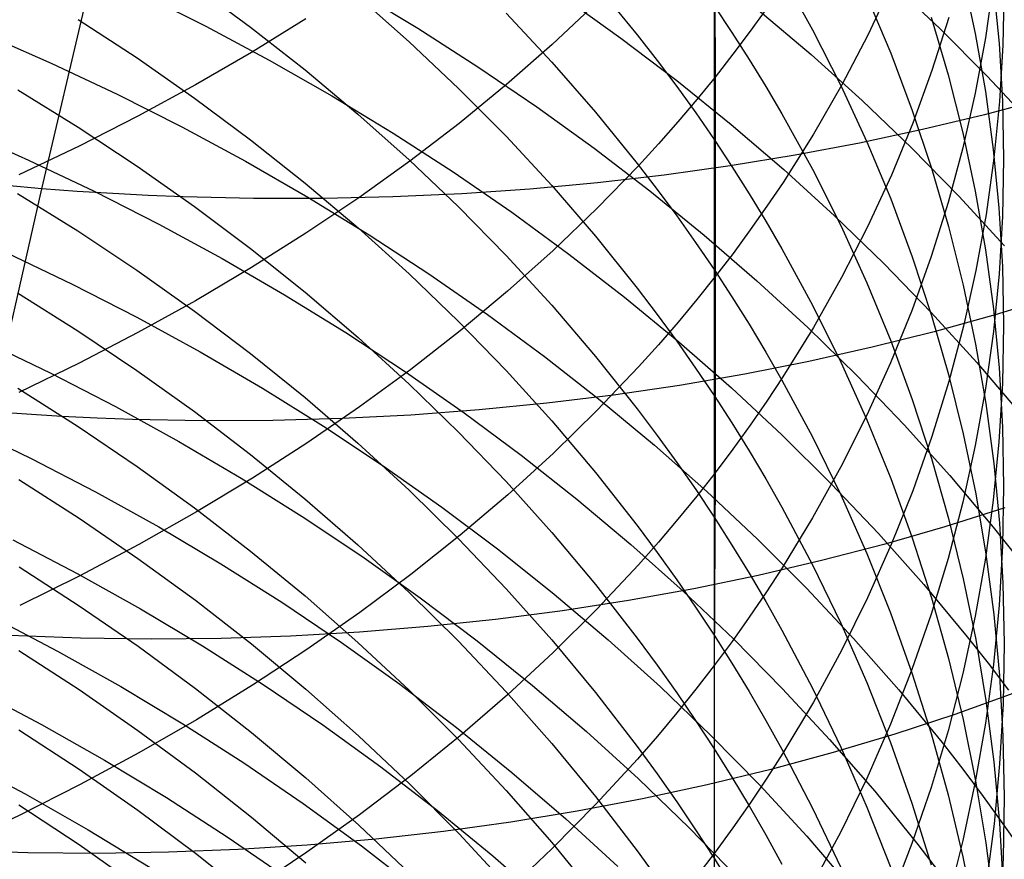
# Model space of a CAD drawing. Extents: x -383 to 1849, y -1185 to -529.
# Tile 689 of 870: x 1798 to 1805, y -1089 to -1083. Entities that reach past the tile are written whole.
import ezdxf

# ---------------------------------------------------------------- set-up
doc = ezdxf.new("R2010")
doc.units = 0
doc.layers.add('PREDEFINITO', color=7, linetype='CONTINUOUS')

msp = doc.modelspace()

# ---------------------------------------------------------------- linework, layer by layer
at = {"layer": 'PREDEFINITO'}
for p, q in [((1802.9866, -1082.2033, 645.2654), (1802.9933, -1083.5663, 643.9468)), ((1798.4609, -1084.3175, 497.0657), (1798.8212, -1082.7934, 495.7739)), ((1803.443, -1082.8798, 623.1976), (1803.6487, -1083.2481, 623.442)), ((1804.66, -1082.8874, 629.2711), (1804.7437, -1083.2744, 629.5623)), ((1799.4891, -1082.9521, 614.1264), (1799.8665, -1083.2298, 614.2735)), ((1802.1882, -1082.9412, 619.4578), (1802.4685, -1083.2821, 619.665)), ((1804.18, -1082.9436, 640.8013), (1804.0204, -1083.2836, 641.1141)), ((1804.1718, -1082.9248, 533.8385), (1804.5045, -1083.2392, 533.6678)), ((1804.8659, -1082.9304, 635.9605), (1804.8127, -1083.3032, 636.2772)), ((1804.8658, -1082.9554, 631.4716), (1804.9038, -1083.3417, 631.7745)), ((1799.1295, -1083.0062, 540.1863), (1799.5646, -1083.2243, 540.1132)), ((1800.5801, -1082.9889, 538.6654), (1800.9928, -1083.2376, 538.5668)), ((1800.5896, -1083.0243, 615.9048), (1800.9341, -1083.3287, 616.0737)), ((1801.973, -1083.0279, 537.0756), (1802.3587, -1083.3042, 536.9508)), ((1804.0145, -1083.0268, 625.2649), (1804.1745, -1083.4065, 625.5278)), ((1804.9377, -1082.9696, 633.7008), (1804.9303, -1083.3509, 634.012)), ((1802.1903, -1083.0715, 646.1298), (1801.8967, -1083.3474, 646.4045)), ((1802.9858, -1083.088, 621.4174), (1802.9858, -1083.9875, 620.0941)), ((1802.9859, -1083.088, 621.4172), (1803.1059, -1083.2669, 621.5309)), ((1801.5872, -1083.1372, 617.751), (1801.8945, -1083.4653, 617.9417)), ((1803.3412, -1083.102, 643.5025), (1803.229, -1083.2583, 643.652)), ((1803.2836, -1083.1145, 535.4107), (1803.6387, -1083.4153, 535.2594)), ((1804.4472, -1083.1644, 627.3902), (1804.5614, -1083.5512, 627.6695)), ((1804.5665, -1083.166, 638.5396), (1804.4526, -1083.5232, 638.8554)), ((1798.7053, -1083.179, 612.54), (1799.1021, -1083.4382, 612.6707)), ((1799.5646, -1083.2243, 540.1132), (1799.9925, -1083.4534, 540.0324)), ((1799.8665, -1083.2298, 614.2735), (1800.2333, -1083.5177, 614.426)), ((1800.238, -1083.1751, 648.9996), (1799.8717, -1083.4014, 649.2339)), ((1798.0803, -1083.2785, 541.5901), (1798.5279, -1083.4747, 541.5341)), ((1800.9928, -1083.2376, 538.5668), (1801.397, -1083.4967, 538.4606)), ((1802.4685, -1083.2821, 619.665), (1802.6034, -1083.4555, 619.7704)), ((1803.1059, -1083.2669, 621.5309), (1803.2221, -1083.4476, 621.6457)), ((1803.229, -1083.2583, 643.652), (1803.1131, -1083.413, 643.8002)), ((1803.6487, -1083.2481, 623.442), (1803.8393, -1083.6224, 623.6902)), ((1804.0204, -1083.2836, 641.1141), (1803.8456, -1083.6192, 641.4228)), ((1804.5045, -1083.2392, 533.6678), (1804.8249, -1083.5614, 533.4896)), ((1804.7437, -1083.2744, 629.5623), (1804.8122, -1083.6636, 629.8552)), ((1800.9341, -1083.3287, 616.0737), (1801.2667, -1083.6424, 616.2479)), ((1801.8967, -1083.3474, 646.4045), (1801.5898, -1083.6163, 646.6722)), ((1802.3587, -1083.3042, 536.9508), (1802.7345, -1083.59, 536.8186)), ((1804.8127, -1083.3032, 636.2772), (1804.7442, -1083.6744, 636.5926)), ((1804.9038, -1083.3417, 631.7745), (1804.9267, -1083.7289, 632.078)), ((1804.9303, -1083.3509, 634.012), (1804.9076, -1083.7317, 634.3229)), ((1799.8717, -1083.4014, 649.2339), (1799.4949, -1083.6196, 649.4599)), ((1803.1131, -1083.413, 643.8002), (1802.9933, -1083.5663, 643.9468)), ((1803.6387, -1083.4153, 535.2594), (1803.9823, -1083.7247, 535.1007)), ((1804.1745, -1083.4065, 625.5278), (1804.3194, -1083.7907, 625.7938)), ((1798.5279, -1083.4747, 541.5341), (1798.9694, -1083.6826, 541.4706)), ((1799.1021, -1083.4382, 612.6707), (1799.4894, -1083.7081, 612.807)), ((1799.9925, -1083.4534, 540.0324), (1800.4129, -1083.6935, 539.9442)), ((1801.397, -1083.4967, 538.4606), (1801.7922, -1083.7657, 538.347)), ((1801.8945, -1083.4653, 617.9417), (1802.1885, -1083.802, 618.1374)), ((1802.6034, -1083.4555, 619.7704), (1802.7346, -1083.6309, 619.8771)), ((1803.2221, -1083.4476, 621.6457), (1803.3344, -1083.63, 621.7616)), ((1800.2333, -1083.5177, 614.426), (1800.5893, -1083.8156, 614.5838)), ((1804.4526, -1083.5232, 638.8554), (1804.3234, -1083.8771, 639.1683)), ((1804.5614, -1083.5512, 627.6695), (1804.6603, -1083.9411, 627.951)), ((1804.8249, -1083.5614, 533.4896), (1805.1326, -1083.8912, 533.304)), ((1799.4949, -1083.6196, 649.4599), (1799.1082, -1083.8296, 649.6774)), ((1801.5898, -1083.6163, 646.6722), (1801.27, -1083.8781, 646.9328)), ((1802.7345, -1083.59, 536.8186), (1803.0999, -1083.8848, 536.6789)), ((1802.7346, -1083.6309, 619.8771), (1802.8621, -1083.8082, 619.9849)), ((1802.9933, -1083.5663, 643.9468), (1802.8698, -1083.718, 644.092)), ((1802.9933, -1083.5663, 643.9468), (1802.9931, -1086.2282, 641.2468)), ((1803.3344, -1083.63, 621.7616), (1803.443, -1083.8142, 621.8786)), ((1803.8456, -1083.6192, 641.4228), (1803.6556, -1083.9499, 641.727)), ((1803.8393, -1083.6224, 623.6902), (1804.0146, -1084.0021, 623.9422)), ((1798.2993, -1083.6528, 611.0973), (1798.7052, -1083.9033, 611.2176)), ((1798.9694, -1083.6826, 541.4706), (1799.4041, -1083.9021, 541.3996)), ((1800.4129, -1083.6935, 539.9442), (1800.8252, -1083.9442, 539.8485)), ((1801.2667, -1083.6424, 616.2479), (1801.5869, -1083.9652, 616.4272)), ((1804.7442, -1083.6744, 636.5926), (1804.6605, -1084.0434, 636.9061)), ((1804.8122, -1083.6636, 629.8552), (1804.8654, -1084.0546, 630.1494)), ((1799.4894, -1083.7081, 612.807), (1799.8668, -1083.9887, 612.9486)), ((1802.8698, -1083.718, 644.092), (1802.7425, -1083.868, 644.2356)), ((1803.9823, -1083.7247, 535.1007), (1804.3142, -1084.0423, 534.9345)), ((1805.2169, -1083.7099, 499.7006), (1804.807, -1083.8197, 499.4506)), ((1804.9076, -1083.7317, 634.3229), (1804.8698, -1084.1118, 634.633)), ((1804.9267, -1083.7289, 632.078), (1804.9343, -1084.1166, 632.3819)), ((1799.1082, -1083.8296, 649.6774), (1798.7119, -1084.0313, 649.8862)), ((1800.5893, -1083.8156, 614.5838), (1800.9338, -1084.1231, 614.7467)), ((1801.7922, -1083.7657, 538.347), (1802.1779, -1084.0444, 538.226)), ((1802.1885, -1083.802, 618.1374), (1802.4687, -1084.1471, 618.338)), ((1802.8621, -1083.8082, 619.9849), (1802.9859, -1083.9875, 620.0938)), ((1803.443, -1083.8142, 621.8786), (1803.6487, -1084.1872, 622.1156)), ((1804.3194, -1083.7907, 625.7938), (1804.449, -1084.179, 626.0625)), ((1804.807, -1083.8197, 499.4506), (1804.3894, -1083.9202, 499.21)), ((1801.27, -1083.8781, 646.9328), (1800.9379, -1084.1323, 647.186)), ((1802.7425, -1083.868, 644.2356), (1802.6115, -1084.0164, 644.3776)), ((1803.0999, -1083.8848, 536.6789), (1803.4544, -1084.1884, 536.5319)), ((1804.3234, -1083.8771, 639.1683), (1804.179, -1084.2274, 639.4779)), ((1797.9253, -1083.9281, 542.8835), (1798.3727, -1084.1254, 542.8293)), ((1798.7052, -1083.9033, 611.2176), (1799.1021, -1084.165, 611.3432)), ((1799.4041, -1083.9021, 541.3996), (1799.8317, -1084.1328, 541.3214)), ((1800.8252, -1083.9442, 539.8485), (1801.229, -1084.2052, 539.7456)), ((1803.6556, -1083.9499, 641.727), (1803.4503, -1084.2754, 642.0265)), ((1804.3894, -1083.9202, 499.21), (1803.9645, -1084.0112, 498.979)), ((1804.6603, -1083.9411, 627.951), (1804.744, -1084.3338, 628.2345)), ((1799.8668, -1083.9887, 612.9486), (1800.2336, -1084.2795, 613.0954)), ((1801.5869, -1083.9652, 616.4272), (1801.8942, -1084.297, 616.6114)), ((1802.6115, -1084.0164, 644.3776), (1802.4769, -1084.1632, 644.5181)), ((1802.9858, -1083.9875, 620.0941), (1802.9856, -1084.8612, 618.7534)), ((1802.9859, -1083.9875, 620.0938), (1803.1059, -1084.1686, 620.204)), ((1803.9645, -1084.0112, 498.979), (1803.5328, -1084.0927, 498.7579)), ((1804.0146, -1084.0021, 623.9422), (1804.1746, -1084.3869, 624.1974)), ((1798.7119, -1084.0313, 649.8862), (1798.3067, -1084.2243, 650.0862)), ((1802.1779, -1084.0444, 538.226), (1802.5536, -1084.3326, 538.0977)), ((1803.5328, -1084.0927, 498.7579), (1803.0947, -1084.1645, 498.547)), ((1804.3142, -1084.0423, 534.9345), (1804.6337, -1084.3679, 534.7611)), ((1804.6605, -1084.0434, 636.9061), (1804.5616, -1084.4099, 637.2175)), ((1804.8654, -1084.0546, 630.1494), (1804.9034, -1084.4469, 630.4446)), ((1798.3727, -1084.1254, 542.8293), (1798.8138, -1084.3346, 542.7678)), ((1799.8317, -1084.1328, 541.3214), (1800.2517, -1084.3745, 541.2359)), ((1800.9379, -1084.1323, 647.186), (1800.594, -1084.379, 647.4316)), ((1800.9338, -1084.1231, 614.7467), (1801.2664, -1084.4402, 614.9146)), ((1802.4687, -1084.1471, 618.338), (1802.6035, -1084.3226, 618.4401)), ((1804.8698, -1084.1118, 634.633), (1804.8168, -1084.4905, 634.9421)), ((1804.9343, -1084.1166, 632.3819), (1804.9266, -1084.5042, 632.6857)), ((1799.1021, -1084.165, 611.3432), (1799.4894, -1084.4376, 611.4741)), ((1801.229, -1084.2052, 539.7456), (1801.6237, -1084.4764, 539.6353)), ((1802.4769, -1084.1632, 644.5181), (1802.1971, -1084.4516, 644.7941)), ((1802.6506, -1084.2264, 498.3467), (1802.2011, -1084.2783, 498.1571)), ((1803.0947, -1084.1645, 498.547), (1802.6506, -1084.2264, 498.3467)), ((1803.1059, -1084.1686, 620.204), (1803.222, -1084.3516, 620.3152)), ((1803.4544, -1084.1884, 536.5319), (1803.7975, -1084.5007, 536.3777)), ((1803.6487, -1084.1872, 622.1156), (1803.8393, -1084.5663, 622.3564)), ((1804.179, -1084.2274, 639.4779), (1804.0194, -1084.5735, 639.7839)), ((1804.449, -1084.179, 626.0625), (1804.5634, -1084.5709, 626.3338)), ((1800.2336, -1084.2795, 613.0954), (1800.5895, -1084.5804, 613.2472)), ((1802.2011, -1084.2783, 498.1571), (1801.7466, -1084.3201, 497.9787)), ((1803.4503, -1084.2754, 642.0265), (1803.342, -1084.436, 642.1742)), ((1798.1183, -1085.8186, 498.3899), (1798.4609, -1084.3175, 497.0657)), ((1798.4609, -1084.3175, 497.0657), (1798.2216, -1084.2968, 497.0245)), ((1798.2984, -1084.3493, 609.7665), (1798.7043, -1084.6021, 609.8818)), ((1798.6998, -1084.3354, 497.1102), (1798.4609, -1084.3175, 497.0657)), ((1798.9383, -1084.3505, 497.1581), (1798.6998, -1084.3354, 497.1102)), ((1798.8138, -1084.3346, 542.7678), (1799.2482, -1084.5554, 542.6991)), ((1799.1763, -1084.3628, 497.2092), (1798.9383, -1084.3505, 497.1581)), ((1801.2874, -1084.3517, 497.8117), (1800.8241, -1084.3728, 497.6564)), ((1801.7466, -1084.3201, 497.9787), (1801.2874, -1084.3517, 497.8117)), ((1801.8942, -1084.297, 616.6114), (1802.1883, -1084.6374, 616.8004)), ((1802.5536, -1084.3326, 538.0977), (1802.9189, -1084.63, 537.9622)), ((1802.6035, -1084.3226, 618.4401), (1802.7346, -1084.5002, 618.5433)), ((1803.222, -1084.3516, 620.3152), (1803.3344, -1084.5363, 620.4274)), ((1804.744, -1084.3338, 628.2345), (1804.8125, -1084.7286, 628.5196)), ((1799.4137, -1084.3724, 497.2636), (1799.1763, -1084.3628, 497.2092)), ((1799.8868, -1084.3833, 497.3821), (1799.4137, -1084.3724, 497.2636)), ((1800.3571, -1084.3834, 497.5131), (1799.8868, -1084.3833, 497.3821)), ((1800.594, -1084.379, 647.4316), (1800.2386, -1084.6179, 647.6694)), ((1800.2517, -1084.3745, 541.2359), (1800.6635, -1084.627, 541.1432)), ((1800.8241, -1084.3728, 497.6564), (1800.3571, -1084.3834, 497.5131)), ((1804.1746, -1084.3869, 624.1974), (1804.3195, -1084.7763, 624.4557)), ((1804.5616, -1084.4099, 637.2175), (1804.4475, -1084.7735, 637.5264)), ((1804.6337, -1084.3679, 534.7611), (1804.9405, -1084.7012, 534.5804)), ((1799.4894, -1084.4376, 611.4741), (1799.8667, -1084.7208, 611.6101)), ((1801.2664, -1084.4402, 614.9146), (1801.5867, -1084.7664, 615.0875)), ((1801.6237, -1084.4764, 539.6353), (1802.0088, -1084.7575, 539.518)), ((1802.1971, -1084.4516, 644.7941), (1801.9034, -1084.7331, 645.0635)), ((1803.342, -1084.436, 642.1742), (1803.2299, -1084.5952, 642.3207)), ((1804.8168, -1084.4905, 634.9421), (1804.7485, -1084.8675, 635.2499)), ((1804.9034, -1084.4469, 630.4446), (1804.9262, -1084.8401, 630.7404)), ((1799.2482, -1084.5554, 542.6991), (1799.6754, -1084.7877, 542.6234)), ((1802.7346, -1084.5002, 618.5433), (1802.862, -1084.6798, 618.6477)), ((1803.3344, -1084.5363, 620.4274), (1803.443, -1084.7227, 620.5408)), ((1803.7975, -1084.5007, 536.3777), (1804.1288, -1084.8213, 536.2163)), ((1804.9266, -1084.5042, 632.6857), (1804.9038, -1084.8914, 632.9893)), ((1798.7043, -1084.6021, 609.8818), (1799.1011, -1084.8662, 610.0023)), ((1800.2386, -1084.6179, 647.6694), (1799.8722, -1084.8488, 647.8993)), ((1800.5895, -1084.5804, 613.2472), (1800.934, -1084.8911, 613.4041)), ((1803.2299, -1084.5952, 642.3207), (1803.1139, -1084.7529, 642.4657)), ((1803.8393, -1084.5663, 622.3564), (1804.0146, -1084.951, 622.6008)), ((1804.0194, -1084.5735, 639.7839), (1803.8446, -1084.9152, 640.0859)), ((1804.5634, -1084.5709, 626.3338), (1804.6626, -1084.966, 626.6073)), ((1800.6635, -1084.627, 541.1432), (1801.0668, -1084.8901, 541.0435)), ((1802.1883, -1084.6374, 616.8004), (1802.4685, -1084.9863, 616.9941)), ((1802.862, -1084.6798, 618.6477), (1802.9857, -1084.8612, 618.7532)), ((1802.9189, -1084.63, 537.9622), (1803.2733, -1084.9364, 537.8196)), ((1798.2254, -1084.7485, 544.1379), (1798.6663, -1084.9589, 544.0784)), ((1799.8667, -1084.7208, 611.6101), (1800.2336, -1085.0145, 611.7512)), ((1801.9034, -1084.7331, 645.0635), (1801.5964, -1085.0075, 645.3261)), ((1802.0088, -1084.7575, 539.518), (1802.384, -1085.0482, 539.3935)), ((1803.1139, -1084.7529, 642.4657), (1802.9942, -1084.909, 642.6094)), ((1803.443, -1084.7227, 620.5408), (1803.6487, -1085.1004, 620.7704)), ((1804.8125, -1084.7286, 628.5196), (1804.8657, -1085.1253, 628.806)), ((1799.6754, -1084.7877, 542.6234), (1800.095, -1085.0311, 542.5407)), ((1801.5867, -1084.7664, 615.0875), (1801.8941, -1085.1017, 615.2651)), ((1804.1288, -1084.8213, 536.2163), (1804.4477, -1085.1501, 536.0478)), ((1804.4475, -1084.7735, 637.5264), (1804.3182, -1085.1337, 637.8324)), ((1804.3195, -1084.7763, 624.4557), (1804.4491, -1085.1698, 624.7168)), ((1799.1011, -1084.8662, 610.0023), (1799.4885, -1085.1413, 610.1277)), ((1799.8722, -1084.8488, 647.8993), (1799.4955, -1085.0715, 648.121)), ((1800.934, -1084.8911, 613.4041), (1801.2666, -1085.2114, 613.5657)), ((1801.0668, -1084.8901, 541.0435), (1801.461, -1085.1634, 540.9367)), ((1802.9856, -1084.8612, 618.7534), (1802.9855, -1085.7084, 617.3953)), ((1802.9857, -1084.8612, 618.7532), (1803.1056, -1085.0446, 618.8598)), ((1804.7485, -1084.8675, 635.2499), (1804.665, -1085.2425, 635.5559)), ((1804.9262, -1084.8401, 630.7404), (1804.9337, -1085.2337, 631.0366)), ((1802.9942, -1084.909, 642.6094), (1802.8706, -1085.0635, 642.7515)), ((1803.2733, -1084.9364, 537.8196), (1803.6163, -1085.2515, 537.6699)), ((1803.8446, -1084.9152, 640.0859), (1803.6546, -1085.2519, 640.3836)), ((1804.0146, -1084.951, 622.6008), (1804.1746, -1085.3407, 622.8484)), ((1804.9038, -1084.8914, 632.9893), (1804.8657, -1085.2777, 633.2921)), ((1798.2982, -1085.0186, 608.4209), (1798.7041, -1085.2737, 608.5312)), ((1798.6663, -1084.9589, 544.0784), (1799.1004, -1085.1811, 544.012)), ((1800.2336, -1085.0145, 611.7512), (1800.5895, -1085.3183, 611.8971)), ((1801.5964, -1085.0075, 645.3261), (1801.2766, -1085.2745, 645.5816)), ((1802.4685, -1084.9863, 616.9941), (1802.6033, -1085.1638, 617.0927)), ((1804.6626, -1084.966, 626.6073), (1804.7465, -1085.3638, 626.8827)), ((1799.4955, -1085.0715, 648.121), (1799.1087, -1085.2858, 648.3343)), ((1800.095, -1085.0311, 542.5407), (1800.5064, -1085.2854, 542.451)), ((1802.384, -1085.0482, 539.3935), (1802.7486, -1085.3483, 539.2621)), ((1802.8706, -1085.0635, 642.7515), (1802.7433, -1085.2163, 642.8921)), ((1803.1056, -1085.0446, 618.8598), (1803.2217, -1085.2299, 618.9675)), ((1805.28, -1085.0425, 501.2306), (1804.8779, -1085.166, 500.9761)), ((1799.4885, -1085.1413, 610.1277), (1799.8659, -1085.4272, 610.2581)), ((1801.8941, -1085.1017, 615.2651), (1802.1882, -1085.4457, 615.4473)), ((1803.6487, -1085.1004, 620.7704), (1803.8392, -1085.4842, 621.0037)), ((1804.3182, -1085.1337, 637.8324), (1804.1736, -1085.4902, 638.1353)), ((1804.4477, -1085.1501, 536.0478), (1804.7538, -1085.4866, 535.8723)), ((1804.8657, -1085.1253, 628.806), (1804.9037, -1085.5233, 629.0933)), ((1799.1004, -1085.1811, 544.012), (1799.5272, -1085.4148, 543.9388)), ((1801.2666, -1085.2114, 613.5657), (1801.5869, -1085.5411, 613.7321)), ((1801.461, -1085.1634, 540.9367), (1801.8456, -1085.4467, 540.8231)), ((1802.6033, -1085.1638, 617.0927), (1802.7345, -1085.3433, 617.1924)), ((1802.7433, -1085.2163, 642.8921), (1802.6124, -1085.3675, 643.0312)), ((1804.4491, -1085.1698, 624.7168), (1804.5635, -1085.567, 624.9803)), ((1804.8779, -1085.166, 500.9761), (1804.4676, -1085.2802, 500.7305)), ((1798.7041, -1085.2737, 608.5312), (1799.101, -1085.5401, 608.6464)), ((1799.1087, -1085.2858, 648.3343), (1798.7124, -1085.4915, 648.5392)), ((1800.5064, -1085.2854, 542.451), (1800.9093, -1085.5503, 542.3546)), ((1801.2766, -1085.2745, 645.5816), (1800.9444, -1085.534, 645.83)), ((1803.2217, -1085.2299, 618.9675), (1803.334, -1085.4169, 619.0762)), ((1803.6546, -1085.2519, 640.3836), (1803.4493, -1085.5832, 640.6765)), ((1803.6163, -1085.2515, 537.6699), (1803.9473, -1085.5752, 537.5133)), ((1804.4676, -1085.2802, 500.7305), (1804.0497, -1085.3849, 500.4942)), ((1804.665, -1085.2425, 635.5559), (1804.5663, -1085.6149, 635.8598)), ((1804.8657, -1085.2777, 633.2921), (1804.8125, -1085.6628, 633.5939)), ((1804.9337, -1085.2337, 631.0366), (1804.9261, -1085.6273, 631.3328)), ((1798.0824, -1085.3483, 545.4575), (1798.523, -1085.5598, 545.4001)), ((1800.5895, -1085.3183, 611.8971), (1800.934, -1085.632, 612.0477)), ((1802.7345, -1085.3433, 617.1924), (1802.8619, -1085.5249, 617.2932)), ((1802.7486, -1085.3483, 539.2621), (1803.1023, -1085.6575, 539.1237)), ((1804.1746, -1085.3407, 622.8484), (1804.3195, -1085.7351, 623.099)), ((1799.5272, -1085.4148, 543.9388), (1799.9464, -1085.6598, 543.8589)), ((1802.6124, -1085.3675, 643.0312), (1802.4778, -1085.517, 643.1687)), ((1803.334, -1085.4169, 619.0762), (1803.4425, -1085.6056, 619.1859)), ((1804.0497, -1085.3849, 500.4942), (1803.6244, -1085.48, 500.2673)), ((1804.7465, -1085.3638, 626.8827), (1804.8152, -1085.7639, 627.1596)), ((1799.8659, -1085.4272, 610.2581), (1800.2328, -1085.7235, 610.3932)), ((1801.8456, -1085.4467, 540.8231), (1802.2201, -1085.7397, 540.7025)), ((1802.1882, -1085.4457, 615.4473), (1802.4685, -1085.7982, 615.634)), ((1803.6244, -1085.48, 500.2673), (1803.1925, -1085.5653, 500.0502)), ((1803.8392, -1085.4842, 621.0037), (1804.0145, -1085.8736, 621.2404)), ((1804.7538, -1085.4866, 535.8723), (1805.0467, -1085.8308, 535.69)), ((1798.7124, -1085.4915, 648.5392), (1798.3071, -1085.6885, 648.7353)), ((1799.101, -1085.5401, 608.6464), (1799.4883, -1085.8176, 608.7664)), ((1800.9444, -1085.534, 645.83), (1800.6003, -1085.7857, 646.0709)), ((1800.9093, -1085.5503, 542.3546), (1801.303, -1085.8256, 542.2514)), ((1801.5869, -1085.5411, 613.7321), (1801.8942, -1085.8799, 613.9031)), ((1802.4778, -1085.517, 643.1687), (1802.1979, -1085.8109, 643.439)), ((1802.8619, -1085.5249, 617.2932), (1802.9856, -1085.7084, 617.395)), ((1804.1736, -1085.4902, 638.1353), (1804.0139, -1085.8424, 638.4345)), ((1804.9037, -1085.5233, 629.0933), (1804.9266, -1085.9222, 629.3813)), ((1798.523, -1085.5598, 545.4001), (1798.9568, -1085.7832, 545.3361)), ((1803.1925, -1085.5653, 500.0502), (1802.7541, -1085.6407, 499.8432)), ((1803.4493, -1085.5832, 640.6765), (1803.341, -1085.7467, 640.8211)), ((1803.4425, -1085.6056, 619.1859), (1803.648, -1085.9881, 619.4083)), ((1803.9473, -1085.5752, 537.5133), (1804.266, -1085.907, 537.3499)), ((1804.5663, -1085.6149, 635.8598), (1804.4523, -1085.9843, 636.1613)), ((1804.5635, -1085.567, 624.9803), (1804.6627, -1085.9674, 625.2459)), ((1798.2995, -1085.6597, 607.0624), (1798.7053, -1085.9169, 607.1676)), ((1799.9464, -1085.6598, 543.8589), (1800.3574, -1085.9159, 543.7722)), ((1800.934, -1085.632, 612.0477), (1801.2666, -1085.9555, 612.2031)), ((1802.7541, -1085.6407, 499.8432), (1802.3098, -1085.706, 499.6465)), ((1803.1023, -1085.6575, 539.1237), (1803.4445, -1085.9756, 538.9786)), ((1804.8125, -1085.6628, 633.5939), (1804.744, -1086.0461, 633.8944)), ((1804.9261, -1085.6273, 631.3328), (1804.9032, -1086.0205, 631.6287)), ((1800.2328, -1085.7235, 610.3932), (1800.5887, -1086.0301, 610.533)), ((1802.3098, -1085.706, 499.6465), (1801.8601, -1085.7612, 499.4605)), ((1802.2201, -1085.7397, 540.7025), (1802.5842, -1086.0423, 540.5753)), ((1802.9855, -1085.7084, 617.3953), (1802.9857, -1086.5277, 616.0207)), ((1802.9856, -1085.7084, 617.395), (1803.1055, -1085.8938, 617.498)), ((1803.341, -1085.7467, 640.8211), (1803.2288, -1085.9088, 640.9644)), ((1804.3195, -1085.7351, 623.099), (1804.4491, -1086.1337, 623.3523)), ((1798.3573, -1085.8357, 498.4335), (1798.1183, -1085.8186, 498.3899)), ((1798.9568, -1085.7832, 545.3361), (1799.3833, -1086.0183, 545.2655)), ((1799.4883, -1085.8176, 608.7664), (1799.8657, -1086.106, 608.8911)), ((1800.6003, -1085.7857, 646.0709), (1800.2448, -1086.0296, 646.3042)), ((1801.4053, -1085.806, 499.2854), (1800.946, -1085.8404, 499.1215)), ((1801.8601, -1085.7612, 499.4605), (1801.4053, -1085.806, 499.2854)), ((1802.1979, -1085.8109, 643.439), (1801.9042, -1086.0976, 643.7029)), ((1802.4685, -1085.7982, 615.634), (1802.6034, -1085.9775, 615.729)), ((1804.8152, -1085.7639, 627.1596), (1804.8687, -1086.1658, 627.4378)), ((1798.5959, -1085.8501, 498.4804), (1798.3573, -1085.8357, 498.4335)), ((1798.834, -1085.8615, 498.5306), (1798.5959, -1085.8501, 498.4804)), ((1799.0715, -1085.8702, 498.5839), (1798.834, -1085.8615, 498.5306)), ((1799.5448, -1085.8792, 498.7001), (1799.0715, -1085.8702, 498.5839)), ((1800.0153, -1085.8771, 498.8286), (1799.5448, -1085.8792, 498.7001)), ((1800.4825, -1085.8641, 498.9691), (1800.0153, -1085.8771, 498.8286)), ((1800.946, -1085.8404, 499.1215), (1800.4825, -1085.8641, 498.9691)), ((1801.303, -1085.8256, 542.2514), (1801.6871, -1086.1111, 542.1415)), ((1801.8942, -1085.8799, 613.9031), (1802.1883, -1086.2275, 614.0785)), ((1804.0139, -1085.8424, 638.4345), (1803.839, -1086.19, 638.7298)), ((1804.0145, -1085.8736, 621.2404), (1804.1745, -1086.2682, 621.4803)), ((1797.9483, -1085.9197, 546.7905), (1798.3886, -1086.1322, 546.7352)), ((1798.7053, -1085.9169, 607.1676), (1799.1021, -1086.1857, 607.2775)), ((1800.3574, -1085.9159, 543.7722), (1800.7598, -1086.1827, 543.679)), ((1803.1055, -1085.8938, 617.498), (1803.2217, -1086.0811, 617.602)), ((1803.2288, -1085.9088, 640.9644), (1803.1129, -1086.0693, 641.1063)), ((1804.266, -1085.907, 537.3499), (1804.5718, -1086.2469, 537.1797)), ((1804.9266, -1085.9222, 629.3813), (1804.9341, -1086.3216, 629.6696)), ((1801.2666, -1085.9555, 612.2031), (1801.5868, -1086.2884, 612.3629)), ((1802.6034, -1085.9775, 615.729), (1802.7346, -1086.1589, 615.8251)), ((1803.4445, -1085.9756, 538.9786), (1803.7748, -1086.3024, 538.8267)), ((1803.648, -1085.9881, 619.4083), (1803.8383, -1086.3767, 619.6342)), ((1804.4523, -1085.9843, 636.1613), (1804.3232, -1086.3503, 636.46)), ((1804.6627, -1085.9674, 625.2459), (1804.7467, -1086.3705, 625.5133)), ((1799.3833, -1086.0183, 545.2655), (1799.8022, -1086.2648, 545.1884)), ((1800.2448, -1086.0296, 646.3042), (1799.8783, -1086.2652, 646.5298)), ((1800.5887, -1086.0301, 610.533), (1800.9333, -1086.3467, 610.6774)), ((1802.5842, -1086.0423, 540.5753), (1802.9372, -1086.3542, 540.4413)), ((1803.1129, -1086.0693, 641.1063), (1802.9931, -1086.2282, 641.2468)), ((1803.2217, -1086.0811, 617.602), (1803.3339, -1086.2702, 617.707)), ((1804.744, -1086.0461, 633.8944), (1804.6603, -1086.4272, 634.1932)), ((1804.9032, -1086.0205, 631.6287), (1804.8651, -1086.4127, 631.9239)), ((1798.3886, -1086.1322, 546.7352), (1798.8221, -1086.3569, 546.6735)), ((1799.8657, -1086.106, 608.8911), (1800.2326, -1086.405, 609.0203)), ((1801.9042, -1086.0976, 643.7029), (1801.5973, -1086.3771, 643.96)), ((1801.6871, -1086.1111, 542.1415), (1802.0612, -1086.4064, 542.025)), ((1804.4491, -1086.1337, 623.3523), (1804.5635, -1086.536, 623.6079)), ((1799.1021, -1086.1857, 607.2775), (1799.4894, -1086.4656, 607.392)), ((1800.7598, -1086.1827, 543.679), (1801.153, -1086.46, 543.5793)), ((1802.7346, -1086.1589, 615.8251), (1802.8621, -1086.3423, 615.9222)), ((1803.839, -1086.19, 638.7298), (1803.6488, -1086.5325, 639.0209)), ((1804.8687, -1086.1658, 627.4378), (1804.907, -1086.569, 627.717)), ((1798.3065, -1086.2748, 605.6915), (1798.7118, -1086.5341, 605.7917)), ((1799.8783, -1086.2652, 646.5298), (1799.5014, -1086.4926, 646.7473)), ((1799.8022, -1086.2648, 545.1884), (1800.2129, -1086.5224, 545.1049)), ((1802.1883, -1086.2275, 614.0785), (1802.4685, -1086.5837, 614.2583)), ((1802.9931, -1086.2282, 641.2468), (1802.8696, -1086.3855, 641.3858)), ((1802.9931, -1086.2282, 641.2468), (1802.9872, -1087.5257, 639.8646)), ((1803.3339, -1086.2702, 617.707), (1803.4424, -1086.461, 617.813)), ((1804.1745, -1086.2682, 621.4803), (1804.3194, -1086.6676, 621.7231)), ((1804.5718, -1086.2469, 537.1797), (1804.8643, -1086.5945, 537.0028)), ((1800.9333, -1086.3467, 610.6774), (1801.266, -1086.6731, 610.8263)), ((1801.5868, -1086.2884, 612.3629), (1801.8942, -1086.6304, 612.5272)), ((1802.8621, -1086.3423, 615.9222), (1802.9859, -1086.5277, 616.0204)), ((1803.7748, -1086.3024, 538.8267), (1804.0926, -1086.6375, 538.6681)), ((1804.9341, -1086.3216, 629.6696), (1804.9265, -1086.7209, 629.958)), ((1798.8221, -1086.3569, 546.6735), (1799.2483, -1086.5933, 546.6056)), ((1800.2326, -1086.405, 609.0203), (1800.5886, -1086.7143, 609.154)), ((1801.5973, -1086.3771, 643.96), (1801.2774, -1086.6492, 644.2102)), ((1802.0612, -1086.4064, 542.025), (1802.4247, -1086.7114, 541.902)), ((1802.8696, -1086.3855, 641.3858), (1802.7423, -1086.5411, 641.5234)), ((1802.9372, -1086.3542, 540.4413), (1803.2788, -1086.6751, 540.3008)), ((1803.8383, -1086.3767, 619.6342), (1804.0133, -1086.7711, 619.8634)), ((1804.3232, -1086.3503, 636.46), (1804.1788, -1086.7124, 636.7556)), ((1804.7467, -1086.3705, 625.5133), (1804.8154, -1086.776, 625.7823)), ((1804.8651, -1086.4127, 631.9239), (1804.8118, -1086.8037, 632.2181)), ((1799.4894, -1086.4656, 607.392), (1799.8667, -1086.7564, 607.511)), ((1801.153, -1086.46, 543.5793), (1801.5366, -1086.7476, 543.4732)), ((1803.4424, -1086.461, 617.813), (1803.648, -1086.8477, 618.0277)), ((1804.943, -1086.464, 502.535), (1804.5397, -1086.5923, 502.2847)), ((1804.6603, -1086.4272, 634.1932), (1804.5614, -1086.8057, 634.4899)), ((1798.7118, -1086.5341, 605.7917), (1799.108, -1086.805, 605.8963)), ((1799.5014, -1086.4926, 646.7473), (1799.1144, -1086.7114, 646.9567)), ((1800.2129, -1086.5224, 545.1049), (1800.6148, -1086.791, 545.0151)), ((1802.7423, -1086.5411, 641.5234), (1802.6113, -1086.695, 641.6594)), ((1802.9857, -1086.5277, 616.0207), (1802.9855, -1087.3211, 614.6307)), ((1802.9859, -1086.5277, 616.0204), (1803.1058, -1086.715, 616.1197)), ((1803.6488, -1086.5325, 639.0209), (1803.4435, -1086.8696, 639.3072)), ((1804.5635, -1086.536, 623.6079), (1804.6627, -1086.9415, 623.8655)), ((1799.2483, -1086.5933, 546.6056), (1799.6667, -1086.8412, 546.5314)), ((1802.4685, -1086.5837, 614.2583), (1802.6033, -1086.765, 614.3498)), ((1804.5397, -1086.5923, 502.2847), (1804.1284, -1086.711, 502.0432)), ((1804.8643, -1086.5945, 537.0028), (1805.0054, -1086.7711, 536.9119)), ((1804.907, -1086.569, 627.717), (1804.9301, -1086.9732, 627.9967)), ((1798.2663, -1086.68, 548.0813), (1798.699, -1086.9058, 548.022)), ((1801.2774, -1086.6492, 644.2102), (1800.9452, -1086.9135, 644.4534)), ((1801.266, -1086.6731, 610.8263), (1801.5863, -1087.0089, 610.9794)), ((1801.8942, -1086.6304, 612.5272), (1802.1883, -1086.9814, 612.6957)), ((1803.2788, -1086.6751, 540.3008), (1803.6083, -1087.0047, 540.1537)), ((1804.0926, -1086.6375, 538.6681), (1804.3975, -1086.9808, 538.503)), ((1804.3194, -1086.6676, 621.7231), (1804.449, -1087.0711, 621.9684)), ((1799.1144, -1086.7114, 646.9567), (1798.7179, -1086.9215, 647.1578)), ((1800.5886, -1086.7143, 609.154), (1800.9332, -1087.0337, 609.2921)), ((1802.4247, -1086.7114, 541.902), (1802.7773, -1087.0257, 541.7725)), ((1802.6113, -1086.695, 641.6594), (1802.4767, -1086.8472, 641.794)), ((1803.1058, -1086.715, 616.1197), (1803.222, -1086.9042, 616.2199)), ((1804.1284, -1086.711, 502.0432), (1803.7093, -1086.8202, 501.8107)), ((1804.1788, -1086.7124, 636.7556), (1804.0192, -1087.0704, 637.0478)), ((1804.9265, -1086.7209, 629.958), (1804.9037, -1087.1198, 630.246)), ((1799.108, -1086.805, 605.8963), (1799.4948, -1087.0871, 606.0052)), ((1799.8667, -1086.7564, 607.511), (1800.2335, -1087.0579, 607.6344)), ((1800.6148, -1086.791, 545.0151), (1801.0077, -1087.0702, 544.919)), ((1801.5366, -1086.7476, 543.4732), (1801.9101, -1087.0452, 543.3607)), ((1802.6033, -1086.765, 614.3498), (1802.7344, -1086.9483, 614.4424)), ((1804.0133, -1086.7711, 619.8634), (1804.1731, -1087.1707, 620.0958)), ((1804.5614, -1086.8057, 634.4899), (1804.4473, -1087.1812, 634.7842)), ((1804.8118, -1086.8037, 632.2181), (1804.7433, -1087.1929, 632.5109)), ((1804.8154, -1086.776, 625.7823), (1804.869, -1087.1833, 626.0525)), ((1798.3079, -1086.8622, 604.3081), (1798.7131, -1087.1234, 604.4031)), ((1799.6667, -1086.8412, 546.5314), (1800.077, -1087.1005, 546.451)), ((1802.4767, -1086.8472, 641.794), (1802.1969, -1087.1463, 642.0584)), ((1803.7093, -1086.8202, 501.8107), (1803.2831, -1086.9195, 501.5876)), ((1803.4435, -1086.8696, 639.3072), (1803.3351, -1087.036, 639.4486)), ((1803.648, -1086.8477, 618.0277), (1803.8383, -1087.2407, 618.2459)), ((1798.7179, -1086.9215, 647.1578), (1798.3124, -1087.1226, 647.3503)), ((1798.699, -1086.9058, 548.022), (1799.1245, -1087.1435, 547.9567)), ((1800.9452, -1086.9135, 644.4534), (1800.6011, -1087.17, 644.6894)), ((1803.2831, -1086.9195, 501.5876), (1802.8502, -1087.0089, 501.3741)), ((1803.222, -1086.9042, 616.2199), (1803.3344, -1087.0952, 616.3211)), ((1804.6627, -1086.9415, 623.8655), (1804.7467, -1087.3499, 624.125)), ((1801.5863, -1087.0089, 610.9794), (1801.8938, -1087.354, 611.1368)), ((1802.1883, -1086.9814, 612.6957), (1802.4685, -1087.3411, 612.8685)), ((1802.8502, -1087.0089, 501.3741), (1802.4109, -1087.0882, 501.1705)), ((1802.7344, -1086.9483, 614.4424), (1802.8619, -1087.1337, 614.5359)), ((1803.6083, -1087.0047, 540.1537), (1803.9254, -1087.3429, 540.0003)), ((1804.3975, -1086.9808, 538.503), (1804.6891, -1087.332, 538.3314)), ((1804.9301, -1086.9732, 627.9967), (1804.938, -1087.3778, 628.2768)), ((1800.2335, -1087.0579, 607.6344), (1800.5894, -1087.3699, 607.762)), ((1800.9332, -1087.0337, 609.2921), (1801.2659, -1087.3629, 609.4345)), ((1801.0077, -1087.0702, 544.919), (1801.3908, -1087.3597, 544.8167)), ((1801.9101, -1087.0452, 543.3607), (1802.273, -1087.3526, 543.2419)), ((1802.7773, -1087.0257, 541.7725), (1803.1183, -1087.3492, 541.6368)), ((1803.3351, -1087.036, 639.4486), (1803.2229, -1087.2008, 639.5886)), ((1804.0192, -1087.0704, 637.0478), (1803.8444, -1087.4236, 637.3361)), ((1804.449, -1087.0711, 621.9684), (1804.5634, -1087.4784, 622.216)), ((1798.7131, -1087.1234, 604.4031), (1799.1093, -1087.3963, 604.5023)), ((1799.1245, -1087.1435, 547.9567), (1799.5421, -1087.3929, 547.8854)), ((1799.4948, -1087.0871, 606.0052), (1799.8716, -1087.3803, 606.1184)), ((1800.077, -1087.1005, 546.451), (1800.4785, -1087.3707, 546.3646)), ((1802.4109, -1087.0882, 501.1705), (1801.9657, -1087.1572, 500.977)), ((1802.8619, -1087.1337, 614.5359), (1802.9856, -1087.3211, 614.6305)), ((1803.3344, -1087.0952, 616.3211), (1803.443, -1087.288, 616.4232)), ((1804.9037, -1087.1198, 630.246), (1804.8656, -1087.5179, 630.5333)), ((1798.1346, -1087.202, 549.4368), (1798.5675, -1087.429, 549.3799)), ((1800.6011, -1087.17, 644.6894), (1800.2456, -1087.4184, 644.9179)), ((1801.9657, -1087.1572, 500.977), (1801.5151, -1087.2159, 500.7941)), ((1802.1969, -1087.1463, 642.0584), (1801.9032, -1087.4382, 642.3165)), ((1803.2229, -1087.2008, 639.5886), (1803.107, -1087.3641, 639.7273)), ((1804.1731, -1087.1707, 620.0958), (1804.3177, -1087.5751, 620.3308)), ((1804.4473, -1087.1812, 634.7842), (1804.3179, -1087.5532, 635.0758)), ((1804.7433, -1087.1929, 632.5109), (1804.6595, -1087.5799, 632.8021)), ((1804.869, -1087.1833, 626.0525), (1804.9073, -1087.5919, 626.3236)), ((1801.0596, -1087.264, 500.6219), (1800.5995, -1087.3014, 500.4608)), ((1801.5151, -1087.2159, 500.7941), (1801.0596, -1087.264, 500.6219)), ((1803.8383, -1087.2407, 618.2459), (1804.0134, -1087.6395, 618.4673)), ((1798.4848, -1087.3336, 499.8798), (1798.2465, -1087.3231, 499.8305)), ((1798.7226, -1087.3413, 499.9322), (1798.4848, -1087.3336, 499.8798)), ((1799.1964, -1087.3481, 500.0464), (1798.7226, -1087.3413, 499.9322)), ((1800.1353, -1087.328, 500.311), (1799.6675, -1087.3436, 500.1727)), ((1800.5995, -1087.3014, 500.4608), (1800.1353, -1087.328, 500.311)), ((1802.4685, -1087.3411, 612.8685), (1802.6033, -1087.5242, 612.9564)), ((1802.9855, -1087.3211, 614.6307), (1802.9855, -1088.0857, 613.2262)), ((1802.9856, -1087.3211, 614.6305), (1803.1055, -1087.5104, 614.7261)), ((1803.443, -1087.288, 616.4232), (1803.6487, -1087.6786, 616.6301)), ((1803.9254, -1087.3429, 540.0003), (1804.2296, -1087.6893, 539.8405)), ((1804.6891, -1087.332, 538.3314), (1804.8297, -1087.5105, 538.2432)), ((1799.1093, -1087.3963, 604.5023), (1799.496, -1087.6805, 604.6057)), ((1799.6675, -1087.3436, 500.1727), (1799.1964, -1087.3481, 500.0464)), ((1799.5421, -1087.3929, 547.8854), (1799.9515, -1087.6537, 547.8082)), ((1799.8716, -1087.3803, 606.1184), (1800.2379, -1087.6842, 606.2358)), ((1800.4785, -1087.3707, 546.3646), (1800.8708, -1087.6518, 546.2721)), ((1800.5894, -1087.3699, 607.762), (1800.9339, -1087.692, 607.8938)), ((1801.2659, -1087.3629, 609.4345), (1801.5862, -1087.7017, 609.581)), ((1801.3908, -1087.3597, 544.8167), (1801.7639, -1087.6594, 544.7084)), ((1801.8938, -1087.354, 611.1368), (1802.1879, -1087.7081, 611.2983)), ((1802.273, -1087.3526, 543.2419), (1802.6248, -1087.6695, 543.117)), ((1803.107, -1087.3641, 639.7273), (1802.9872, -1087.5257, 639.8646)), ((1803.1183, -1087.3492, 541.6368), (1803.4473, -1087.6815, 541.4947)), ((1804.7467, -1087.3499, 624.125), (1804.8154, -1087.7605, 624.3859)), ((1804.938, -1087.3778, 628.2768), (1804.9306, -1087.7825, 628.5569)), ((1798.307, -1087.4243, 602.9141), (1798.7123, -1087.6873, 603.0039)), ((1798.5675, -1087.429, 549.3799), (1798.9931, -1087.668, 549.3173)), ((1800.2456, -1087.4184, 644.9179), (1799.8791, -1087.6585, 645.1388)), ((1801.9032, -1087.4382, 642.3165), (1801.5962, -1087.7227, 642.568)), ((1803.8444, -1087.4236, 637.3361), (1803.6543, -1087.7718, 637.6203)), ((1802.6033, -1087.5242, 612.9564), (1802.7344, -1087.7093, 613.0453)), ((1802.9872, -1087.5257, 639.8646), (1802.8636, -1087.6857, 640.0005)), ((1802.9872, -1087.5257, 639.8646), (1802.9869, -1090.0234, 637.0123)), ((1803.1055, -1087.5104, 614.7261), (1803.2216, -1087.7016, 614.8226)), ((1804.5634, -1087.4784, 622.216), (1804.6626, -1087.889, 622.4656)), ((1804.8656, -1087.5179, 630.5333), (1804.8123, -1087.9145, 630.8197)), ((1804.8297, -1087.5105, 538.2432), (1804.9667, -1087.6909, 538.1535)), ((1804.3179, -1087.5532, 635.0758), (1804.1734, -1087.9213, 635.3644)), ((1804.3177, -1087.5751, 620.3308), (1804.4471, -1087.9838, 620.5684)), ((1804.6595, -1087.5799, 632.8021), (1804.5606, -1087.9642, 633.0914)), ((1804.9073, -1087.5919, 626.3236), (1804.9304, -1088.0015, 626.5953)), ((1798.9931, -1087.668, 549.3173), (1799.4109, -1087.9187, 549.249)), ((1799.8791, -1087.6585, 645.1388), (1799.5021, -1087.8901, 645.3518)), ((1799.9515, -1087.6537, 547.8082), (1800.3521, -1087.9256, 547.7251)), ((1800.8708, -1087.6518, 546.2721), (1801.2534, -1087.9433, 546.1737)), ((1801.7639, -1087.6594, 544.7084), (1802.1264, -1087.969, 544.5939)), ((1802.6248, -1087.6695, 543.117), (1802.9652, -1087.9956, 542.9859)), ((1804.0134, -1087.6395, 618.4673), (1804.1732, -1088.0435, 618.6917)), ((1798.0268, -1087.6935, 550.8046), (1798.459, -1087.9215, 550.7501)), ((1798.7123, -1087.6873, 603.0039), (1799.1085, -1087.962, 603.0978)), ((1799.496, -1087.6805, 604.6057), (1799.8727, -1087.9759, 604.7131)), ((1800.2379, -1087.6842, 606.2358), (1800.5933, -1087.9986, 606.3572)), ((1800.9339, -1087.692, 607.8938), (1801.2665, -1088.0241, 608.0296)), ((1801.5962, -1087.7227, 642.568), (1801.2764, -1087.9996, 642.8129)), ((1801.5862, -1087.7017, 609.581), (1801.8937, -1088.0498, 609.7315)), ((1802.1879, -1087.7081, 611.2983), (1802.4683, -1088.071, 611.4638)), ((1802.7344, -1087.7093, 613.0453), (1802.8619, -1087.8965, 613.1352)), ((1802.8636, -1087.6857, 640.0005), (1802.7363, -1087.844, 640.135)), ((1803.2216, -1087.7016, 614.8226), (1803.3339, -1087.8947, 614.92)), ((1803.4473, -1087.6815, 541.4947), (1803.7638, -1088.0225, 541.3465)), ((1803.6487, -1087.6786, 616.6301), (1803.8392, -1088.0755, 616.8403)), ((1804.2296, -1087.6893, 539.8405), (1804.5203, -1088.0438, 539.6744)), ((1805.0034, -1087.7122, 504.127), (1804.6068, -1087.8549, 503.8722)), ((1803.6543, -1087.7718, 637.6203), (1803.4491, -1088.1144, 637.8999)), ((1804.8154, -1087.7605, 624.3859), (1804.869, -1088.1731, 624.648)), ((1804.9306, -1087.7825, 628.5569), (1804.908, -1088.1866, 628.8367)), ((1802.7363, -1087.844, 640.135), (1802.6054, -1088.0005, 640.268)), ((1804.6068, -1087.8549, 503.8722), (1804.2016, -1087.9882, 503.6257)), ((1798.459, -1087.9215, 550.7501), (1798.8838, -1088.1617, 550.6901)), ((1799.5021, -1087.8901, 645.3518), (1799.1152, -1088.113, 645.5569)), ((1799.4109, -1087.9187, 549.249), (1799.8203, -1088.181, 549.175)), ((1800.3521, -1087.9256, 547.7251), (1800.7436, -1088.2084, 547.6363)), ((1802.8619, -1087.8965, 613.1352), (1802.9856, -1088.0857, 613.226)), ((1803.3339, -1087.8947, 614.92), (1803.4424, -1088.0896, 615.0184)), ((1804.1734, -1087.9213, 635.3644), (1804.0137, -1088.285, 635.6495)), ((1804.6626, -1087.889, 622.4656), (1804.7465, -1088.3024, 622.7169)), ((1804.8123, -1087.9145, 630.8197), (1804.7438, -1088.3094, 631.1048)), ((1798.3071, -1087.9582, 601.5082), (1798.7124, -1088.2229, 601.5928)), ((1799.1085, -1087.962, 603.0978), (1799.4953, -1088.2481, 603.1955)), ((1799.8727, -1087.9759, 604.7131), (1800.239, -1088.2821, 604.8245)), ((1800.5933, -1087.9986, 606.3572), (1800.9373, -1088.3233, 606.4826)), ((1801.2764, -1087.9996, 642.8129), (1800.9442, -1088.2686, 643.0508)), ((1801.2534, -1087.9433, 546.1737), (1801.6258, -1088.2452, 546.0695)), ((1802.1264, -1087.969, 544.5939), (1802.4777, -1088.2881, 544.4736)), ((1802.6054, -1088.0005, 640.268), (1802.4707, -1088.1552, 640.3994)), ((1802.9652, -1087.9956, 542.9859), (1803.2935, -1088.3307, 542.8488)), ((1804.2016, -1087.9882, 503.6257), (1803.7884, -1088.1118, 503.3879)), ((1804.5606, -1087.9642, 633.0914), (1804.4464, -1088.3455, 633.3783)), ((1804.4471, -1087.9838, 620.5684), (1804.5612, -1088.3963, 620.8082)), ((1804.9304, -1088.0015, 626.5953), (1804.9382, -1088.4116, 626.8673)), ((1801.2665, -1088.0241, 608.0296), (1801.5868, -1088.3658, 608.1694)), ((1801.8937, -1088.0498, 609.7315), (1802.1879, -1088.407, 609.8859)), ((1802.4683, -1088.071, 611.4638), (1802.6032, -1088.2556, 611.548)), ((1803.7638, -1088.0225, 541.3465), (1804.0674, -1088.3718, 541.1921)), ((1804.1732, -1088.0435, 618.6917), (1804.3178, -1088.4524, 618.9188)), ((1804.5203, -1088.0438, 539.6744), (1804.6605, -1088.2239, 539.589)), ((1799.1152, -1088.113, 645.5569), (1798.7187, -1088.3271, 645.7538)), ((1802.9855, -1088.0857, 613.2262), (1802.9856, -1088.8219, 611.8064)), ((1802.9856, -1088.0857, 613.226), (1803.1055, -1088.2768, 613.3178)), ((1803.4491, -1088.1144, 637.8999), (1803.3407, -1088.2835, 638.038)), ((1803.7884, -1088.1118, 503.3879), (1803.3676, -1088.2255, 503.1589)), ((1803.4424, -1088.0896, 615.0184), (1803.648, -1088.4845, 615.2177)), ((1803.8392, -1088.0755, 616.8403), (1804.0144, -1088.4783, 617.0537)), ((1797.9169, -1088.1607, 552.1809), (1798.3488, -1088.3897, 552.1289)), ((1798.8838, -1088.1617, 550.6901), (1799.3008, -1088.4138, 550.6247)), ((1799.8203, -1088.181, 549.175), (1800.2211, -1088.4545, 549.0955)), ((1802.4707, -1088.1552, 640.3994), (1802.1909, -1088.4594, 640.6578)), ((1804.869, -1088.1731, 624.648), (1804.9073, -1088.587, 624.911)), ((1804.908, -1088.1866, 628.8367), (1804.8702, -1088.5899, 629.1159)), ((1798.7124, -1088.2229, 601.5928), (1799.1086, -1088.4994, 601.6812)), ((1799.4953, -1088.2481, 603.1955), (1799.872, -1088.5455, 603.2971)), ((1800.9442, -1088.2686, 643.0508), (1800.6001, -1088.5297, 643.2816)), ((1800.7436, -1088.2084, 547.6363), (1801.1253, -1088.5018, 547.5418)), ((1801.6258, -1088.2452, 546.0695), (1801.9876, -1088.557, 545.9594)), ((1802.6032, -1088.2556, 611.548), (1802.7344, -1088.4423, 611.6331)), ((1803.3676, -1088.2255, 503.1589), (1802.9397, -1088.3294, 502.9392)), ((1804.6605, -1088.2239, 539.589), (1804.7971, -1088.406, 539.5021)), ((1798.7187, -1088.3271, 645.7538), (1798.3131, -1088.532, 645.9423)), ((1800.239, -1088.2821, 604.8245), (1800.5943, -1088.5989, 604.9397)), ((1800.9373, -1088.3233, 606.4826), (1801.2694, -1088.658, 606.6119)), ((1802.4777, -1088.2881, 544.4736), (1802.8175, -1088.6167, 544.3473)), ((1802.9397, -1088.3294, 502.9392), (1802.5051, -1088.423, 502.7289)), ((1803.1055, -1088.2768, 613.3178), (1803.2216, -1088.47, 613.4106)), ((1803.3407, -1088.2835, 638.038), (1803.2286, -1088.4511, 638.1747)), ((1803.2935, -1088.3307, 542.8488), (1803.6093, -1088.6745, 542.7057)), ((1804.0137, -1088.285, 635.6495), (1803.8387, -1088.644, 635.9309)), ((1804.7438, -1088.3094, 631.1048), (1804.6601, -1088.7021, 631.3882)), ((1804.7465, -1088.3024, 622.7169), (1804.8152, -1088.7182, 622.9697)), ((1798.3488, -1088.3897, 552.1289), (1798.7733, -1088.6311, 552.0716)), ((1801.5868, -1088.3658, 608.1694), (1801.8942, -1088.7169, 608.3131)), ((1804.0674, -1088.3718, 541.1921), (1804.3576, -1088.7292, 541.0317)), ((1804.4464, -1088.3455, 633.3783), (1804.3171, -1088.7232, 633.6625)), ((1804.5612, -1088.3963, 620.8082), (1804.6601, -1088.8121, 621.05)), ((1798.3066, -1088.464, 600.0922), (1798.712, -1088.7303, 600.1715)), ((1799.3008, -1088.4138, 550.6247), (1799.7094, -1088.6775, 550.5539)), ((1800.2211, -1088.4545, 549.0955), (1800.6125, -1088.739, 549.0105)), ((1802.1909, -1088.4594, 640.6578), (1801.8973, -1088.7562, 640.9099)), ((1802.5051, -1088.423, 502.7289), (1802.0643, -1088.5065, 502.5283)), ((1802.1879, -1088.407, 609.8859), (1802.4683, -1088.7731, 610.0442)), ((1802.7344, -1088.4423, 611.6331), (1802.8619, -1088.6311, 611.7192)), ((1803.2286, -1088.4511, 638.1747), (1803.1126, -1088.6171, 638.3102)), ((1804.3178, -1088.4524, 618.9188), (1804.4472, -1088.8657, 619.1482)), ((1804.7971, -1088.406, 539.5021), (1804.9302, -1088.59, 539.4137)), ((1804.9382, -1088.4116, 626.8673), (1804.9309, -1088.8216, 627.1393)), ((1798.3131, -1088.532, 645.9423), (1797.899, -1088.7276, 646.1223)), ((1799.1086, -1088.4994, 601.6812), (1799.4954, -1088.7874, 601.7733)), ((1800.6001, -1088.5297, 643.2816), (1800.2446, -1088.7825, 643.5051)), ((1801.1253, -1088.5018, 547.5418), (1801.4968, -1088.8056, 547.4417)), ((1802.0643, -1088.5065, 502.5283), (1801.6176, -1088.5794, 502.3378)), ((1803.2216, -1088.47, 613.4106), (1803.3339, -1088.6649, 613.5042)), ((1803.648, -1088.4845, 615.2177), (1803.8383, -1088.8857, 615.4203)), ((1804.0144, -1088.4783, 617.0537), (1804.1745, -1088.8864, 617.2699)), ((1799.872, -1088.5455, 603.2971), (1800.2383, -1088.8538, 603.4024)), ((1800.5943, -1088.5989, 604.9397), (1800.9382, -1088.9261, 605.0588)), ((1801.6176, -1088.5794, 502.3378), (1801.1656, -1088.6418, 502.1576)), ((1801.9876, -1088.557, 545.9594), (1802.3383, -1088.8786, 545.8436)), ((1804.8702, -1088.5899, 629.1159), (1804.8171, -1088.9919, 629.3941)), ((1804.9073, -1088.587, 624.911), (1804.9304, -1089.0018, 625.1745)), ((1804.9302, -1088.59, 539.4137), (1805.0596, -1088.7758, 539.3237)), ((1798.7733, -1088.6311, 552.0716), (1799.1899, -1088.8844, 552.0092)), ((1801.1656, -1088.6418, 502.1576), (1800.7088, -1088.6935, 501.9879)), ((1801.2694, -1088.658, 606.6119), (1801.5893, -1089.0024, 606.7449)), ((1802.8175, -1088.6167, 544.3473), (1803.1453, -1088.9543, 544.2153)), ((1802.8619, -1088.6311, 611.7192), (1802.9857, -1088.8219, 611.8062)), ((1803.1126, -1088.6171, 638.3102), (1802.9929, -1088.7814, 638.4443)), ((1803.3339, -1088.6649, 613.5042), (1803.4424, -1088.8617, 613.5987)), ((1803.8387, -1088.644, 635.9309), (1803.6486, -1088.9978, 636.2082)), ((1798.712, -1088.7303, 600.1715), (1799.1083, -1089.0085, 600.2544)), ((1799.7094, -1088.6775, 550.5539), (1800.1092, -1088.9526, 550.4778)), ((1800.2474, -1088.7342, 501.8292), (1799.7821, -1088.7639, 501.6815)), ((1800.7088, -1088.6935, 501.9879), (1800.2474, -1088.7342, 501.8292)), ((1801.8942, -1088.7169, 608.3131), (1802.1883, -1089.0772, 608.4605)), ((1803.6093, -1088.6745, 542.7057), (1803.9121, -1089.0268, 542.5567)), ((1804.3171, -1088.7232, 633.6625), (1804.1725, -1089.0969, 633.9437)), ((1804.3576, -1088.7292, 541.0317), (1804.4975, -1088.9109, 540.9493)), ((1804.6601, -1088.7021, 631.3882), (1804.5612, -1089.092, 631.6698)), ((1804.8152, -1088.7182, 622.9697), (1804.8688, -1089.1358, 623.2236)), ((1798.3666, -1088.7852, 501.3083), (1798.1285, -1088.7787, 501.2567)), ((1798.8412, -1088.7896, 501.4208), (1798.3666, -1088.7852, 501.3083)), ((1799.3132, -1088.7824, 501.5453), (1798.8412, -1088.7896, 501.4208)), ((1799.7821, -1088.7639, 501.6815), (1799.3132, -1088.7824, 501.5453)), ((1799.4954, -1088.7874, 601.7733), (1799.8721, -1089.0867, 601.869)), ((1800.2446, -1088.7825, 643.5051), (1799.8781, -1089.0269, 643.7212)), ((1800.6125, -1088.739, 549.0105), (1800.9943, -1089.0342, 548.92)), ((1801.8973, -1088.7562, 640.9099), (1801.5904, -1089.0454, 641.1556)), ((1802.4683, -1088.7731, 610.0442), (1802.6031, -1088.9593, 610.1247)), ((1802.9929, -1088.7814, 638.4443), (1802.8693, -1088.944, 638.5771)), ((1801.4968, -1088.8056, 547.4417), (1801.8577, -1089.1195, 547.336)), ((1802.9856, -1088.8219, 611.8064), (1802.9856, -1089.5307, 610.3719)), ((1802.9857, -1088.8219, 611.8062), (1803.1058, -1089.0148, 611.8942)), ((1804.6601, -1088.8121, 621.05), (1804.7438, -1089.2308, 621.2934)), ((1804.9309, -1088.8216, 627.1393), (1804.9083, -1089.2312, 627.411))]:
    msp.add_line(p, q, dxfattribs=at)

doc.saveas('drawing.dxf')
